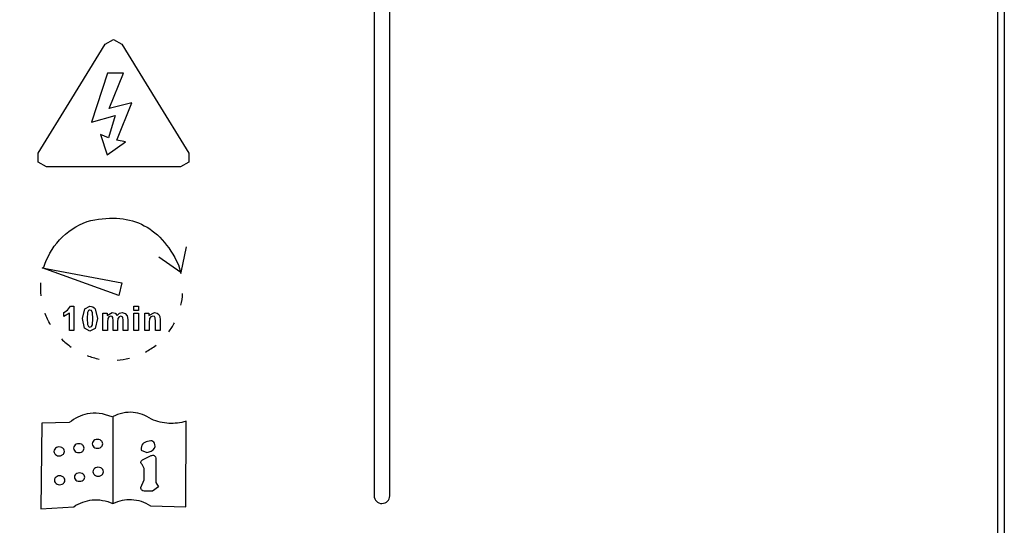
# Model space of a CAD drawing. Header units: millimetres. Extents: x 1117 to 38156, y -1945 to 7303.
# Tile 358 of 656: x 16417 to 16667, y 756 to 885. Entities that reach past the tile are written whole.
import ezdxf

# ---------------------------------------------------------------- set-up
doc = ezdxf.new("R2010")
doc.units = ezdxf.units.MM
doc.styles.get("Standard").update_dxf_attribs({"font": 'arial.ttf'})
doc.dimstyles.new('DIMSTYLE_1', dxfattribs={"dimtxt": 4.2, "dimasz": 3.6, "dimexe": 2.5, "dimexo": 0, "dimgap": 1.05, "dimtad": 1, "dimdsep": 46, "dimtxsty": 'Standard', "dimblk": '_FILLED', "dimblk1": '_FILLED', "dimblk2": '_FILLED', "dimcen": 0.09, "dimazin": 2, "dimtp": 0.01, "dimtm": 0.01, "dimtfac": 1, "dimtofl": 0, "dimtmove": 0, "dimatfit": 3, "dimldrblk": '_FILLED', "dimfxl": 0, "dimtolj": 1, "dimarcsym": 0})

# ---------------------------------------------------------------- blocks, each defined once
blk = doc.blocks.new('_FILLED')
at = {"color": 0, "linetype": 'ByBlock'}
blk.add_solid([(0, 0), (-1, 0.167), (-1, -0.167)], dxfattribs=at)
blk = doc.blocks.new('*D93')
at = {"color": 0, "linetype": 'Continuous', "lineweight": -2}
for p, q in [((16332.46, 1623.41), (16216.72, 1623.41)), ((16219.22, 1619.81), (16219.22, 683.37)), ((16445.96, 679.77), (16216.72, 679.77))]:
    blk.add_line(p, q, dxfattribs=at)
at = {"layer": 'Defpoints', "color": 0, "linetype": 'Continuous'}
for p in [(16332.46, 1623.41), (16219.22, 679.77), (16445.96, 679.77)]:
    blk.add_point(p, dxfattribs=at)
at = {"color": 0, "linetype": 'Continuous', "lineweight": -2, "xscale": 3.6, "yscale": 3.6, "zscale": 3.6}
for p, rotation in [((16219.22, 1623.41), 90), ((16219.22, 679.77), 270)]:
    blk.add_blockref('_FILLED', p, dxfattribs=dict(at, rotation=rotation))
at = {"color": 0, "linetype": 'Continuous', "insert": (16207.95, 1151.59), "char_height": 20, "attachment_point": 5, "rotation": 90}
blk.add_mtext('\\A1;943.64', dxfattribs=at)
blk = doc.blocks.new('*D78')
at = {"color": 0, "linetype": 'Continuous', "lineweight": -2}
for p, q in [((16399.96, 1622.41), (16262.29, 1622.41)), ((16264.79, 1618.81), (16264.79, 729.01)), ((16434.96, 725.41), (16262.29, 725.41))]:
    blk.add_line(p, q, dxfattribs=at)
at = {"layer": 'Defpoints', "color": 0, "linetype": 'Continuous'}
for p in [(16399.96, 1622.41), (16264.79, 725.41), (16434.96, 725.41)]:
    blk.add_point(p, dxfattribs=at)
at = {"color": 0, "linetype": 'Continuous', "lineweight": -2, "xscale": 3.6, "yscale": 3.6, "zscale": 3.6}
for p, rotation in [((16264.79, 1622.41), 90), ((16264.79, 725.41), 270)]:
    blk.add_blockref('_FILLED', p, dxfattribs=dict(at, rotation=rotation))
at = {"color": 0, "linetype": 'Continuous', "insert": (16253.53, 1173.91), "char_height": 20, "width": 44.2156, "attachment_point": 5, "rotation": 90}
blk.add_mtext('\\A1;885', dxfattribs=at)

msp = doc.modelspace()

# ---------------------------------------------------------------- linework, layer by layer
at = {"color": 7, "linetype": 'Continuous'}
for p, q in [((16667.461, 1623.413), (16667.461, 713.413)), ((16665.761, 1575.413), (16665.761, 713.413)), ((16506.951, 1545.415), (16506.951, 763.414)), ((16510.951, 763.414), (16510.951, 1545.415)), ((16429.927, 864.514), (16438.441, 878.373)), ((16438.441, 878.373), (16440.575, 879.531)), ((16440.575, 879.531), (16442.709, 878.373)), ((16442.709, 878.373), (16451.222, 864.514)), ((16439.094, 870.975), (16434.994, 858.534)), ((16443.106, 870.978), (16439.094, 870.975)), ((16439.512, 862.015), (16443.106, 870.978)), ((16421.414, 850.655), (16429.927, 864.514)), ((16445.217, 863.432), (16439.512, 862.015)), ((16441.44, 853.909), (16445.217, 863.432)), ((16451.222, 864.514), (16459.736, 850.655)), ((16434.994, 858.534), (16440.966, 860.205)), ((16440.966, 860.205), (16439.327, 854.51)), ((16439.327, 854.51), (16437.24, 855.399)), ((16437.24, 855.399), (16438.937, 850.174)), ((16438.937, 850.174), (16443.638, 853.494)), ((16443.638, 853.494), (16441.44, 853.909)), ((16421.414, 848.339), (16421.414, 850.655)), ((16459.736, 850.655), (16459.736, 848.339)), ((16423.548, 847.181), (16421.414, 848.339)), ((16459.736, 848.339), (16457.602, 847.181)), ((16440.575, 847.181), (16423.548, 847.181)), ((16457.602, 847.181), (16440.575, 847.181)), ((16459.1, 826.808), (16457.728, 820.278)), ((16457.728, 820.278), (16452.146, 824.173)), ((16441.954, 814.405), (16422.442, 821.451)), ((16422.442, 821.451), (16442.702, 817.596)), ((16457.098, 822.229), (16457.757, 820.003)), ((16442.702, 817.596), (16441.954, 814.405)), ((16427.916, 810.095), (16428.881, 810.671)), ((16427.916, 809.017), (16427.916, 810.095)), ((16428.881, 810.671), (16429.595, 811.663)), ((16429.595, 811.663), (16430.515, 811.663)), ((16430.515, 811.663), (16430.515, 805.439)), ((16432.667, 808.509), (16433.249, 811.029)), ((16433.249, 811.029), (16434.589, 811.663)), ((16433.972, 810.047), (16433.854, 808.496)), ((16434.222, 810.541), (16433.972, 810.047)), ((16434.955, 810.541), (16434.589, 810.678)), ((16435.22, 809.995), (16434.955, 810.541)), ((16435.934, 811.02), (16436.511, 808.496)), ((16438.933, 809.317), (16440.27, 810.032)), ((16440.27, 810.032), (16440.984, 809.854)), ((16442.091, 809.854), (16442.789, 810.032)), ((16442.789, 810.032), (16443.589, 809.83)), ((16445.785, 810.538), (16445.785, 811.637)), ((16445.785, 811.637), (16446.919, 811.637)), ((16446.919, 810.538), (16445.785, 810.538)), ((16446.919, 811.637), (16446.919, 810.538)), ((16449.586, 809.269), (16451, 810.032)), ((16451, 810.032), (16451.687, 809.89)), ((16429.381, 809.918), (16427.916, 809.017)), ((16429.381, 805.439), (16429.381, 809.918)), ((16433.197, 806.029), (16432.667, 808.509)), ((16433.854, 808.496), (16433.959, 806.998)), ((16435.208, 806.949), (16435.325, 808.496)), ((16435.325, 808.496), (16435.22, 809.995)), ((16436.511, 808.496), (16435.93, 805.967)), ((16437.887, 809.929), (16438.933, 809.929)), ((16437.887, 805.439), (16437.887, 809.929)), ((16438.933, 809.929), (16438.933, 809.317)), ((16439.113, 808.547), (16439.022, 807.621)), ((16439.022, 807.621), (16439.022, 805.439)), ((16439.415, 808.973), (16439.113, 808.547)), ((16439.886, 809.122), (16439.415, 808.973)), ((16440.232, 809.028), (16439.886, 809.122)), ((16440.419, 808.745), (16440.232, 809.028)), ((16440.48, 807.9), (16440.419, 808.745)), ((16440.48, 805.439), (16440.48, 807.9)), ((16440.984, 809.854), (16441.482, 809.317)), ((16441.482, 809.317), (16442.091, 809.854)), ((16441.708, 808.523), (16441.614, 807.595)), ((16441.614, 807.595), (16441.614, 805.439)), ((16442.01, 808.969), (16441.708, 808.523)), ((16442.459, 809.122), (16442.01, 808.969)), ((16442.943, 808.868), (16442.459, 809.122)), ((16443.06, 808.005), (16442.943, 808.868)), ((16443.06, 805.439), (16443.06, 808.005)), ((16443.589, 809.83), (16444.077, 809.241)), ((16444.077, 809.241), (16444.194, 808.31)), ((16444.194, 808.31), (16444.194, 805.439)), ((16445.785, 805.439), (16445.785, 809.929)), ((16445.785, 809.929), (16446.919, 809.929)), ((16446.919, 809.929), (16446.919, 805.439)), ((16448.534, 805.439), (16448.534, 809.929)), ((16448.534, 809.929), (16449.586, 809.929)), ((16449.586, 809.929), (16449.586, 809.269)), ((16449.754, 808.505), (16449.668, 807.473)), ((16450.076, 808.953), (16449.754, 808.505)), ((16450.605, 809.122), (16450.076, 808.953)), ((16450.998, 809.004), (16450.605, 809.122)), ((16451.234, 808.672), (16450.998, 809.004)), ((16451.308, 807.731), (16451.234, 808.672)), ((16451.308, 805.439), (16451.308, 807.731)), ((16451.687, 809.89), (16452.157, 809.528)), ((16452.157, 809.528), (16452.379, 809.028)), ((16452.379, 809.028), (16452.442, 808.23)), ((16452.442, 808.23), (16452.442, 805.439)), ((16430.515, 805.439), (16429.381, 805.439)), ((16434.589, 805.334), (16433.197, 806.029)), ((16433.959, 806.998), (16434.224, 806.454)), ((16434.224, 806.454), (16434.589, 806.318)), ((16434.589, 806.318), (16434.957, 806.457)), ((16435.93, 805.967), (16434.589, 805.334)), ((16434.957, 806.457), (16435.208, 806.949)), ((16439.022, 805.439), (16437.887, 805.439)), ((16441.614, 805.439), (16440.48, 805.439)), ((16444.194, 805.439), (16443.06, 805.439)), ((16446.919, 805.439), (16445.785, 805.439)), ((16449.668, 805.439), (16448.534, 805.439)), ((16449.668, 807.473), (16449.668, 805.439)), ((16452.442, 805.439), (16451.308, 805.439)), ((16440.408, 783.535), (16440.379, 761.436)), ((16422.314, 781.84), (16422.071, 760.079)), ((16429.319, 782.012), (16422.314, 781.84)), ((16458.998, 760.537), (16459.071, 782.361)), ((16447.638, 775.032), (16449.092, 774.434)), ((16447.944, 772.578), (16450.153, 773.628)), ((16451.353, 772.734), (16451.321, 766.737)), ((16448.374, 770.32), (16447.847, 771.347)), ((16448.398, 767.485), (16448.374, 770.32)), ((16447.561, 765.522), (16448.398, 767.485)), ((16452.015, 765.701), (16450.522, 764.597)), ((16451.321, 766.737), (16452.015, 765.701)), ((16450.522, 764.597), (16448.432, 764.609)), ((16422.071, 760.079), (16430.438, 760.612)), ((16450.003, 760.842), (16458.998, 760.537))]:
    msp.add_line(p, q, dxfattribs=at)
for centre, radius, start, end in [((16439.96, 815.961), 18.256, 347.10901, 356.53298), ((16440.034, 815.916), 18.169, 323.46082, 332.19341), ((16440.416, 816.412), 18.497, 225.01029, 235.03023), ((16440.353, 815.649), 17.753, 298.13902, 308.52617), ((16440.843, 817.2), 19.397, 248.88385, 258.40715), ((16440.299, 815.698), 17.818, 273.82898, 284.02275)]:
    msp.add_arc(centre, radius, start, end, dxfattribs=at)
for points, knots in [([(16422.772, 821.389), (16423.55, 824.013), (16426.369, 829.05), (16431.205, 832.248), (16433.852, 833.207)], [0, 0, 0, 0, 0.4929512, 1, 1, 1, 1]), ([(16433.852, 833.207), (16439.21, 834.565), (16448.466, 834.11), (16454.718, 827.269), (16457.098, 822.229)], [0, 0, 0, 0, 0.4982883, 1, 1, 1, 1]), ([(16440.231, 783.47), (16437.991, 784.396), (16434.194, 784.853), (16430.76, 783.169), (16429.319, 782.012)], [0, 0, 0, 0, 0.5597897, 1, 1, 1, 1]), ([(16450.25, 782.909), (16448.729, 783.909), (16445.461, 785.105), (16442.057, 784.38), (16440.231, 783.47)], [0, 0, 0, 0, 0.4745362, 1, 1, 1, 1]), ([(16459.071, 782.361), (16457.595, 781.922), (16454.622, 781.557), (16451.713, 782.269), (16450.25, 782.909)], [0, 0, 0, 0, 0.4913637, 1, 1, 1, 1]), ([(16437.827, 776.624), (16437.827, 776.81), (16437.701, 777.228), (16437.17, 777.675), (16436.472, 777.815), (16435.817, 777.658), (16435.308, 777.258), (16435.158, 776.84), (16435.158, 776.624)], [0, 0, 0, 0, 0.1438766, 0.3222454, 0.5130684, 0.6778907, 0.8332901, 1, 1, 1, 1]), ([(16451.165, 775.973), (16451.123, 776.613), (16450.763, 777.445), (16449.857, 777.432), (16449.278, 777.221)], [0, 0, 0, 0, 0.5076568, 1, 1, 1, 1]), ([(16428.06, 774.693), (16428.06, 774.88), (16427.933, 775.297), (16427.403, 775.745), (16426.705, 775.885), (16426.05, 775.728), (16425.54, 775.328), (16425.39, 774.91), (16425.39, 774.693)], [0, 0, 0, 0, 0.1438766, 0.3222454, 0.5130684, 0.6778907, 0.8332901, 1, 1, 1, 1]), ([(16433.097, 775.516), (16433.097, 775.702), (16432.971, 776.119), (16432.44, 776.567), (16431.743, 776.707), (16431.087, 776.55), (16430.578, 776.15), (16430.428, 775.732), (16430.428, 775.516)], [0, 0, 0, 0, 0.1438705, 0.3222393, 0.513069, 0.6778969, 0.8332967, 1, 1, 1, 1]), ([(16430.428, 775.516), (16430.428, 775.299), (16430.578, 774.881), (16431.087, 774.481), (16431.743, 774.324), (16432.44, 774.464), (16432.971, 774.912), (16433.097, 775.329), (16433.097, 775.516)], [0, 0, 0, 0, 0.1667033, 0.3221031, 0.486931, 0.6777607, 0.8561295, 1, 1, 1, 1]), ([(16435.158, 776.624), (16435.158, 776.408), (16435.308, 775.99), (16435.817, 775.589), (16436.472, 775.432), (16437.17, 775.572), (16437.701, 776.02), (16437.827, 776.438), (16437.827, 776.624)], [0, 0, 0, 0, 0.1667099, 0.3221093, 0.4869316, 0.6777546, 0.8561234, 1, 1, 1, 1]), ([(16449.278, 777.221), (16448.718, 777.131), (16447.814, 776.689), (16447.574, 775.712), (16447.638, 775.032)], [0, 0, 0, 0, 0.4628088, 1, 1, 1, 1]), ([(16449.092, 774.434), (16449.287, 774.464), (16450.118, 774.662), (16451.095, 775.293), (16451.165, 775.973)], [0, 0, 0, 0, 0.2243573, 1, 1, 1, 1]), ([(16425.39, 774.693), (16425.39, 774.477), (16425.54, 774.059), (16426.05, 773.659), (16426.705, 773.502), (16427.403, 773.642), (16427.933, 774.09), (16428.06, 774.507), (16428.06, 774.693)], [0, 0, 0, 0, 0.1667099, 0.3221093, 0.4869316, 0.6777546, 0.8561234, 1, 1, 1, 1]), ([(16447.847, 771.347), (16447.671, 771.526), (16447.453, 771.937), (16447.675, 772.346), (16447.944, 772.578)], [0, 0, 0, 0, 0.4320628, 1, 1, 1, 1]), ([(16450.153, 773.628), (16450.42, 773.67), (16451.142, 773.894), (16451.353, 773.07), (16451.353, 772.734)], [0, 0, 0, 0, 0.4458551, 1, 1, 1, 1]), ([(16438.009, 769.522), (16438.009, 769.709), (16437.882, 770.126), (16437.352, 770.574), (16436.654, 770.714), (16435.999, 770.557), (16435.489, 770.157), (16435.339, 769.739), (16435.339, 769.522)], [0, 0, 0, 0, 0.1438766, 0.3222454, 0.5130684, 0.6778907, 0.8332901, 1, 1, 1, 1]), ([(16428.201, 767.344), (16428.201, 767.53), (16428.074, 767.947), (16427.544, 768.395), (16426.846, 768.535), (16426.191, 768.378), (16425.681, 767.978), (16425.531, 767.56), (16425.531, 767.344)], [0, 0, 0, 0, 0.1438766, 0.3222454, 0.5130684, 0.6778907, 0.8332901, 1, 1, 1, 1]), ([(16433.276, 768.148), (16433.276, 768.323), (16433.144, 768.721), (16432.61, 769.131), (16431.922, 769.258), (16431.274, 769.115), (16430.765, 768.749), (16430.607, 768.351), (16430.607, 768.148)], [0, 0, 0, 0, 0.1390303, 0.3174565, 0.5135445, 0.682752, 0.8386056, 1, 1, 1, 1]), ([(16430.607, 768.148), (16430.607, 767.945), (16430.765, 767.547), (16431.274, 767.181), (16431.922, 767.038), (16432.61, 767.165), (16433.144, 767.575), (16433.276, 767.973), (16433.276, 768.148)], [0, 0, 0, 0, 0.1613944, 0.317248, 0.4864555, 0.6825435, 0.8609697, 1, 1, 1, 1]), ([(16435.339, 769.522), (16435.339, 769.306), (16435.489, 768.888), (16435.999, 768.488), (16436.654, 768.331), (16437.352, 768.471), (16437.882, 768.919), (16438.009, 769.336), (16438.009, 769.522)], [0, 0, 0, 0, 0.1667099, 0.3221093, 0.4869316, 0.6777546, 0.8561234, 1, 1, 1, 1]), ([(16425.531, 767.344), (16425.531, 767.127), (16425.681, 766.709), (16426.191, 766.309), (16426.846, 766.152), (16427.544, 766.292), (16428.074, 766.74), (16428.201, 767.157), (16428.201, 767.344)], [0, 0, 0, 0, 0.1667099, 0.3221093, 0.4869316, 0.6777546, 0.8561234, 1, 1, 1, 1]), ([(16448.432, 764.609), (16448.174, 764.618), (16447.734, 764.767), (16447.569, 765.201), (16447.561, 765.522)], [0, 0, 0, 0, 0.4565564, 1, 1, 1, 1]), ([(16430.438, 760.612), (16431.964, 761.594), (16435.218, 762.785), (16438.633, 762.199), (16440.451, 761.414)], [0, 0, 0, 0, 0.4803166, 1, 1, 1, 1]), ([(16440.451, 761.414), (16442.048, 762.17), (16445.279, 762.872), (16448.418, 761.832), (16450.003, 760.842)], [0, 0, 0, 0, 0.487326, 1, 1, 1, 1]), ([(16508.951, 761.415), (16509.56, 761.472), (16510.503, 761.862), (16510.894, 762.805), (16510.951, 763.414)], [0, 0, 0, 0, 0.5000079, 1, 1, 1, 1])]:
    msp.add_open_spline(points, degree=3, knots=knots, dxfattribs=at)
for points in [[(16422.157, 814.295), (16422.03, 815.38), (16422.023, 816.482), (16422.099, 817.571)], [(16434.589, 810.678), (16434.458, 810.678), (16434.322, 810.625), (16434.222, 810.541)], [(16434.589, 811.663), (16435.086, 811.663), (16435.635, 811.417), (16435.934, 811.02)], [(16424.554, 806.925), (16423.991, 807.878), (16423.498, 808.882), (16423.135, 809.928)], [(16506.951, 763.414), (16506.951, 762.904), (16507.378, 761.841), (16508.441, 761.415), (16508.951, 761.415)]]:
    msp.add_open_spline(points, degree=3, dxfattribs=at)

# ---------------------------------------------------------------- dimensions: what is measured, and where the dimension line sits
at = {"linetype": 'Continuous'}
dim = msp.add_linear_dim(base=(16219.215, 679.772), p1=(16332.461, 1623.413), p2=(16445.961, 679.772), angle=90, dimstyle='DIMSTYLE_1', override={"dimtxt": 20}, dxfattribs=at)
dim.commit()
dim.dimension.update_dxf_attribs({"geometry": '*D93', "text_midpoint": (16207.947, 1151.592)})
dim = msp.add_linear_dim(base=(16264.792, 725.413), p1=(16399.961, 1622.413), p2=(16434.961, 725.413), angle=90, text='885', dimstyle='DIMSTYLE_1', override={"dimtxt": 20}, dxfattribs=at)
dim.commit()
dim.dimension.update_dxf_attribs({"geometry": '*D78', "text_midpoint": (16253.53, 1173.913)})

doc.saveas('drawing.dxf')
